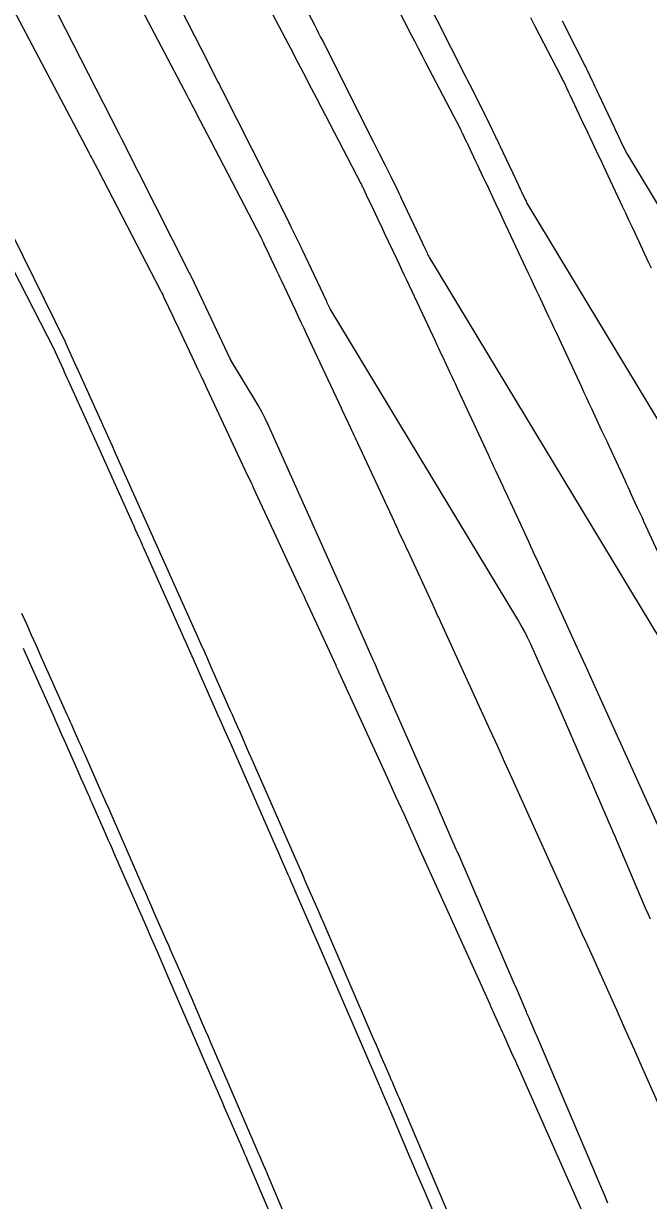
# Model space of a CAD drawing. Extents: x 954385 to 988206, y 1868364 to 1924553.
# Drawn here: x 957774.24 to 957790.77, y 1919959.85 to 1919990.97 of the extents above; entities that cross this region are included whole.
import ezdxf

# ---------------------------------------------------------------- set-up
doc = ezdxf.new("R2010")
doc.units = 0
for name, color, linetype in [('16', 7, 'Continuous'), ('6', 7, 'Continuous'), ('7', 7, 'Continuous'), ('Default', 7, 'Continuous')]:
    doc.layers.add(name, color=color, linetype=linetype)

msp = doc.modelspace()

# ---------------------------------------------------------------- linework, layer by layer
at = {"layer": '16'}
for points in [[(957779.655, 1919993.44), (957781.16, 1919990.578), (957781.23, 1919990.447), (957781.299, 1919990.315), (957781.368, 1919990.183), (957781.436, 1919990.051), (957781.711, 1919989.524), (957781.78, 1919989.392), (957781.848, 1919989.26), (957781.917, 1919989.128), (957781.986, 1919988.996), (957783.162, 1919986.735), (957783.174, 1919986.71), (957783.187, 1919986.686), (957783.199, 1919986.661), (957783.211, 1919986.636), (957783.27, 1919986.512), (957783.305, 1919986.437), (957783.494, 1919986.039), (957783.665, 1919985.676), (957783.694, 1919985.615), (957783.723, 1919985.555), (957783.751, 1919985.494), (957783.78, 1919985.434), (957784.109, 1919984.736), (957784.173, 1919984.6), (957784.237, 1919984.463), (957784.301, 1919984.327), (957784.365, 1919984.19), (957785.122, 1919982.575), (957785.171, 1919982.471), (957785.22, 1919982.367), (957785.269, 1919982.263), (957785.318, 1919982.158), (957785.514, 1919981.742), (957785.563, 1919981.637), (957785.612, 1919981.533), (957785.661, 1919981.429), (957785.709, 1919981.324), (957786.526, 1919979.568), (957786.574, 1919979.464), (957786.622, 1919979.36), (957786.671, 1919979.256), (957786.719, 1919979.152), (957786.914, 1919978.735), (957786.962, 1919978.631), (957787.01, 1919978.527), (957787.059, 1919978.423), (957787.107, 1919978.319), (957787.599, 1919977.253), (957787.629, 1919977.188), (957787.659, 1919977.123), (957787.689, 1919977.058), (957787.719, 1919976.993), (957787.84, 1919976.732), (957787.87, 1919976.667), (957787.9, 1919976.602), (957787.93, 1919976.537), (957787.96, 1919976.472), (957788.919, 1919974.376), (957789.089, 1919974.005), (957789.258, 1919973.633), (957789.427, 1919973.262), (957789.595, 1919972.89), (957791.045, 1919969.682)], [(957792.522, 1919959.043), (957790.549, 1919963.488), (957790.403, 1919963.816), (957790.257, 1919964.143), (957790.11, 1919964.47), (957789.963, 1919964.797), (957789.133, 1919966.639), (957789.106, 1919966.699), (957789.079, 1919966.758), (957789.052, 1919966.818), (957789.026, 1919966.878), (957788.918, 1919967.117), (957788.892, 1919967.177), (957788.865, 1919967.237), (957788.838, 1919967.296), (957788.811, 1919967.356), (957787.164, 1919971.002), (957786.972, 1919971.425), (957786.781, 1919971.847), (957786.588, 1919972.269), (957786.396, 1919972.691), (957785.274, 1919975.14), (957785.256, 1919975.18), (957785.237, 1919975.221), (957785.219, 1919975.261), (957785.2, 1919975.301), (957785.126, 1919975.462), (957785.088, 1919975.542), (957785.051, 1919975.622), (957784.41, 1919977.011), (957784.38, 1919977.075), (957784.35, 1919977.14), (957784.32, 1919977.205), (957784.29, 1919977.27), (957784.169, 1919977.528), (957784.139, 1919977.593), (957784.109, 1919977.658), (957784.079, 1919977.723), (957784.049, 1919977.787), (957783.017, 1919980.006), (957782.987, 1919980.072), (957782.956, 1919980.137), (957782.926, 1919980.203), (957782.895, 1919980.269), (957782.771, 1919980.531), (957782.741, 1919980.596), (957782.71, 1919980.662), (957782.679, 1919980.727), (957782.648, 1919980.793), (957781.733, 1919982.747), (957781.659, 1919982.903), (957781.586, 1919983.059), (957781.512, 1919983.215), (957781.439, 1919983.371), (957781.063, 1919984.169), (957781.03, 1919984.238), (957780.997, 1919984.308), (957780.965, 1919984.377), (957780.932, 1919984.446), (957780.736, 1919984.861), (957780.607, 1919985.132), (957780.585, 1919985.18), (957780.554, 1919985.244), (957780.547, 1919985.26), (957780.539, 1919985.276), (957780.531, 1919985.291), (957780.523, 1919985.307), (957779.098, 1919988.046), (957779.01, 1919988.216), (957778.921, 1919988.386), (957778.745, 1919988.725), (957778.701, 1919988.81), (957778.656, 1919988.894), (957778.612, 1919988.979), (957778.568, 1919989.064), (957776.692, 1919992.629)], [(957789.755, 1919957.892), (957787.326, 1919963.363), (957787.281, 1919963.463), (957787.237, 1919963.563), (957787.192, 1919963.662), (957787.147, 1919963.762), (957786.938, 1919964.227), (957786.908, 1919964.294), (957786.878, 1919964.361), (957786.848, 1919964.428), (957786.817, 1919964.495), (957786.697, 1919964.762), (957786.667, 1919964.829), (957786.637, 1919964.896), (957786.607, 1919964.963), (957786.577, 1919965.03), (957784.732, 1919969.114), (957784.518, 1919969.587), (957784.303, 1919970.06), (957784.088, 1919970.533), (957783.872, 1919971.005), (957782.588, 1919973.809), (957782.567, 1919973.854), (957782.518, 1919973.961), (957782.504, 1919973.991), (957781.714, 1919975.702), (957781.69, 1919975.753), (957781.667, 1919975.804), (957781.608, 1919975.93), (957781.572, 1919976.006), (957780.326, 1919978.688), (957780.301, 1919978.742), (957780.275, 1919978.796), (957780.212, 1919978.93), (957780.174, 1919979.011), (957779.1, 1919981.304), (957779.017, 1919981.48), (957778.935, 1919981.655), (957778.852, 1919981.831), (957778.769, 1919982.007), (957778.346, 1919982.905), (957778.309, 1919982.983), (957778.272, 1919983.06), (957778.235, 1919983.138), (957778.199, 1919983.216), (957777.963, 1919983.715), (957777.911, 1919983.824), (957777.898, 1919983.852), (957777.891, 1919983.865), (957777.884, 1919983.879), (957776.21, 1919987.097), (957776.132, 1919987.248), (957776.053, 1919987.398), (957776.034, 1919987.436), (957776.014, 1919987.474), (957775.994, 1919987.511), (957775.975, 1919987.549), (957773.729, 1919991.817)], [(957791.443, 1919976.061), (957790.646, 1919977.803), (957790.604, 1919977.893), (957790.563, 1919977.984), (957790.521, 1919978.074), (957790.48, 1919978.164), (957790.313, 1919978.524), (957790.271, 1919978.614), (957790.23, 1919978.704), (957790.188, 1919978.794), (957790.146, 1919978.884), (957789.803, 1919979.627), (957789.737, 1919979.771), (957789.671, 1919979.914), (957789.604, 1919980.058), (957789.537, 1919980.201), (957789.269, 1919980.775), (957789.202, 1919980.918), (957789.136, 1919981.062), (957789.069, 1919981.205), (957789.002, 1919981.349), (957788.401, 1919982.642), (957788.334, 1919982.785), (957788.267, 1919982.928), (957788.2, 1919983.071), (957788.133, 1919983.214), (957787.865, 1919983.786), (957787.797, 1919983.929), (957787.73, 1919984.072), (957787.663, 1919984.215), (957787.596, 1919984.358), (957786.998, 1919985.633), (957786.943, 1919985.75), (957786.889, 1919985.867), (957786.834, 1919985.984), (957786.778, 1919986.101), (957786.497, 1919986.698), (957786.448, 1919986.802), (957786.399, 1919986.905), (957786.252, 1919987.216), (957786.203, 1919987.32), (957785.995, 1919987.758), (957785.963, 1919987.826), (957785.931, 1919987.893), (957785.867, 1919988.028), (957785.851, 1919988.062), (957785.834, 1919988.096), (957785.818, 1919988.129), (957785.801, 1919988.162), (957784.873, 1919989.945), (957784.78, 1919990.124), (957784.687, 1919990.303), (957784.594, 1919990.482), (957784.5, 1919990.661), (957784.128, 1919991.378)], [(957787.643, 1919991.121), (957787.761, 1919990.894), (957788.439, 1919989.59), (957788.461, 1919989.548), (957788.482, 1919989.506), (957788.503, 1919989.463), (957788.524, 1919989.421), (957788.605, 1919989.25), (957788.645, 1919989.165), (957788.686, 1919989.079), (957788.989, 1919988.437), (957789.051, 1919988.308), (957789.132, 1919988.135), (957789.173, 1919988.049), (957789.214, 1919987.963), (957789.448, 1919987.465), (957789.494, 1919987.368), (957789.54, 1919987.271), (957789.586, 1919987.174), (957789.631, 1919987.076), (957790.07, 1919986.14), (957790.155, 1919985.958), (957790.24, 1919985.777), (957790.326, 1919985.595), (957790.411, 1919985.414), (957790.753, 1919984.687), (957790.838, 1919984.506)], [(957786.244, 1919956.802), (957784.841, 1919960.101), (957784.748, 1919960.32), (957784.654, 1919960.54), (957784.561, 1919960.759), (957784.468, 1919960.979), (957783.951, 1919962.195), (957783.93, 1919962.245), (957783.908, 1919962.296), (957783.887, 1919962.346), (957783.865, 1919962.396), (957783.744, 1919962.679), (957783.687, 1919962.812), (957783.67, 1919962.851), (957783.654, 1919962.889), (957782.03, 1919966.639), (957781.96, 1919966.801), (957781.89, 1919966.962), (957781.82, 1919967.124), (957781.75, 1919967.286), (957781.427, 1919968.033), (957781.379, 1919968.144), (957781.33, 1919968.255), (957781.282, 1919968.366), (957781.233, 1919968.477), (957781.039, 1919968.921), (957780.99, 1919969.031), (957780.942, 1919969.142), (957780.893, 1919969.253), (957780.845, 1919969.364), (957779.738, 1919971.883), (957779.652, 1919972.081), (957779.565, 1919972.278), (957779.478, 1919972.475), (957779.391, 1919972.672), (957778.906, 1919973.768), (957778.848, 1919973.898), (957778.752, 1919974.114), (957778.733, 1919974.158), (957778.714, 1919974.201), (957778.695, 1919974.244), (957778.675, 1919974.288), (957778.541, 1919974.59), (957778.483, 1919974.72), (957778.425, 1919974.85), (957777.423, 1919977.096), (957777.399, 1919977.15), (957777.375, 1919977.204), (957777.351, 1919977.259), (957777.326, 1919977.313), (957777.205, 1919977.583), (957777.156, 1919977.692), (957777.132, 1919977.746), (957776.08, 1919980.084), (957776.048, 1919980.156), (957775.972, 1919980.324), (957775.95, 1919980.372), (957775.432, 1919981.517), (957775.397, 1919981.593), (957775.363, 1919981.669), (957775.328, 1919981.746), (957775.294, 1919981.822), (957775.086, 1919982.28), (957775.061, 1919982.335), (957775.056, 1919982.344), (957775.052, 1919982.353), (957775.048, 1919982.363), (957775.043, 1919982.372), (957773.428, 1919985.505)], [(957774.231, 1919974.453), (957774.288, 1919974.325), (957774.345, 1919974.198), (957774.402, 1919974.071), (957775.02, 1919972.681), (957775.094, 1919972.516), (957775.167, 1919972.352), (957775.24, 1919972.187), (957775.313, 1919972.022), (957775.684, 1919971.183), (957775.75, 1919971.033), (957775.816, 1919970.884), (957775.949, 1919970.585), (957775.982, 1919970.511), (957776.015, 1919970.436), (957776.047, 1919970.361), (957776.08, 1919970.286), (957776.406, 1919969.545), (957776.471, 1919969.396), (957776.536, 1919969.248), (957776.601, 1919969.099), (957776.666, 1919968.951), (957777.463, 1919967.133), (957777.617, 1919966.781), (957777.771, 1919966.428), (957777.925, 1919966.076), (957778.078, 1919965.722), (957779.412, 1919962.636), (957779.481, 1919962.477), (957779.55, 1919962.317), (957779.619, 1919962.158), (957779.688, 1919961.999), (957780.055, 1919961.152), (957780.078, 1919961.098), (957780.101, 1919961.044), (957780.124, 1919960.99), (957780.147, 1919960.937), (957780.279, 1919960.629), (957780.332, 1919960.507), (957780.351, 1919960.461), (957782.301, 1919955.87)]]:
    msp.add_lwpolyline(points, dxfattribs=at)
at = {"layer": '6'}
msp.add_lwpolyline([(957781.709, 1919991.364), (957781.931, 1919990.931), (957781.986, 1919990.822), (957782.041, 1919990.714), (957782.096, 1919990.605), (957782.151, 1919990.497), (957783.49, 1919987.847), (957783.569, 1919987.69), (957783.648, 1919987.533), (957783.815, 1919987.202), (957783.851, 1919987.132), (957783.886, 1919987.061), (957783.92, 1919986.99), (957783.954, 1919986.919), (957784.145, 1919986.521), (957784.166, 1919986.477), (957784.207, 1919986.389), (957784.228, 1919986.345), (957784.788, 1919985.159), (957784.803, 1919985.127), (957784.818, 1919985.095), (957784.834, 1919985.062), (957784.849, 1919985.03), (957784.911, 1919984.901), (957784.926, 1919984.869), (957784.943, 1919984.837), (957784.96, 1919984.806), (957784.978, 1919984.775), (957791.316, 1919974.284)], dxfattribs=at)
at = {"layer": '7'}
for points in [[(957790.817, 1919967.282), (957790.754, 1919967.43), (957790.692, 1919967.577), (957789.931, 1919969.365), (957789.921, 1919969.387), (957789.911, 1919969.41), (957789.902, 1919969.432), (957789.892, 1919969.455), (957789.843, 1919969.567), (957789.824, 1919969.612), (957789.814, 1919969.634), (957789.368, 1919970.668), (957789.322, 1919970.775), (957789.275, 1919970.883), (957789.228, 1919970.99), (957789.182, 1919971.097), (957788.918, 1919971.7), (957788.865, 1919971.823), (957788.793, 1919971.987), (957788.775, 1919972.028), (957788.757, 1919972.068), (957788.739, 1919972.109), (957788.721, 1919972.15), (957788.331, 1919973.04), (957788.296, 1919973.119), (957788.288, 1919973.136), (957788.141, 1919973.469), (957788.115, 1919973.527), (957788.089, 1919973.586), (957788.063, 1919973.644), (957788.037, 1919973.702), (957787.647, 1919974.572), (957787.57, 1919974.735), (957787.489, 1919974.896), (957787.404, 1919975.054), (957787.313, 1919975.21), (957782.352, 1919983.421), (957782.342, 1919983.438), (957782.333, 1919983.455), (957782.324, 1919983.472), (957782.315, 1919983.49), (957782.273, 1919983.577), (957782.257, 1919983.613), (957782.248, 1919983.63), (957781.615, 1919984.973), (957781.6, 1919985.005), (957781.573, 1919985.061), (957781.569, 1919985.069), (957781.322, 1919985.586), (957781.301, 1919985.63), (957781.28, 1919985.673), (957781.258, 1919985.717), (957781.236, 1919985.76), (957781.127, 1919985.977), (957781.061, 1919986.107), (957779.502, 1919989.194), (957779.471, 1919989.255), (957779.44, 1919989.316), (957779.41, 1919989.376), (957779.379, 1919989.437), (957779.223, 1919989.741), (957779.13, 1919989.923), (957776.945, 1919994.197)], [(957789.694, 1919959.779), (957789.601, 1919959.996), (957789.509, 1919960.213), (957789.417, 1919960.43), (957787.839, 1919964.141), (957787.814, 1919964.199), (957787.789, 1919964.257), (957787.764, 1919964.315), (957787.739, 1919964.373), (957787.593, 1919964.71), (957787.553, 1919964.802), (957787.538, 1919964.836), (957787.281, 1919965.432), (957787.214, 1919965.587), (957785.721, 1919969.047), (957785.709, 1919969.074), (957785.684, 1919969.13), (957785.205, 1919970.227), (957785.192, 1919970.257), (957784.851, 1919971.034), (957783.639, 1919973.792), (957783.583, 1919973.922), (957783.526, 1919974.051), (957783.512, 1919974.084), (957783.497, 1919974.116), (957783.483, 1919974.148), (957783.469, 1919974.181), (957782.925, 1919975.408), (957782.83, 1919975.623), (957782.734, 1919975.838), (957782.638, 1919976.053), (957782.542, 1919976.268), (957780.724, 1919980.32), (957780.639, 1919980.503), (957780.548, 1919980.683), (957780.451, 1919980.86), (957780.35, 1919981.035), (957779.726, 1919982.067), (957779.721, 1919982.076), (957779.709, 1919982.101), (957779.001, 1919983.601), (957778.994, 1919983.617), (957778.682, 1919984.269), (957778.674, 1919984.286), (957778.666, 1919984.302), (957778.633, 1919984.367), (957776.853, 1919987.891), (957776.833, 1919987.93), (957776.773, 1919988.048), (957774.342, 1919992.802)], [(957784.801, 1919991.8), (957785.918, 1919989.587), (957785.976, 1919989.473), (957786.033, 1919989.36), (957786.091, 1919989.246), (957786.148, 1919989.132), (957786.428, 1919988.578), (957786.46, 1919988.513), (957786.492, 1919988.449), (957786.523, 1919988.384), (957786.555, 1919988.32), (957786.72, 1919987.973), (957786.741, 1919987.93), (957786.761, 1919987.888), (957786.811, 1919987.782), (957786.841, 1919987.718), (957787.327, 1919986.688), (957787.349, 1919986.641), (957787.372, 1919986.594), (957787.394, 1919986.547), (957787.416, 1919986.5), (957787.506, 1919986.312), (957787.529, 1919986.265), (957787.553, 1919986.219), (957787.578, 1919986.173), (957787.605, 1919986.128), (957793.283, 1919976.73)], [(957795.249, 1919979.176), (957790.231, 1919987.482), (957790.196, 1919987.541), (957790.163, 1919987.601), (957790.132, 1919987.662), (957790.101, 1919987.723), (957789.984, 1919987.97), (957789.954, 1919988.032), (957789.925, 1919988.094), (957789.896, 1919988.156), (957789.866, 1919988.218), (957789.455, 1919989.091), (957789.428, 1919989.146), (957789.402, 1919989.202), (957789.349, 1919989.313), (957789.323, 1919989.369), (957789.296, 1919989.424), (957789.155, 1919989.72), (957789.127, 1919989.779), (957789.098, 1919989.837), (957789.069, 1919989.895), (957789.04, 1919989.953), (957788.647, 1919990.731), (957788.572, 1919990.88), (957788.497, 1919991.029)], [(957785.894, 1919958.512), (957784.233, 1919962.42), (957784.219, 1919962.453), (957784.205, 1919962.485), (957784.17, 1919962.566), (957784.149, 1919962.615), (957784.025, 1919962.901), (957784.002, 1919962.954), (957783.979, 1919963.007), (957783.956, 1919963.06), (957783.933, 1919963.113), (957783.674, 1919963.714), (957783.623, 1919963.832), (957783.572, 1919963.95), (957783.521, 1919964.068), (957783.47, 1919964.186), (957782.178, 1919967.181), (957782.153, 1919967.238), (957782.129, 1919967.294), (957782.03, 1919967.521), (957781.744, 1919968.177), (957781.692, 1919968.296), (957781.64, 1919968.414), (957781.588, 1919968.533), (957781.536, 1919968.652), (957780.322, 1919971.416), (957780.257, 1919971.564), (957780.192, 1919971.712), (957780, 1919972.151), (957779.974, 1919972.21), (957779.9, 1919972.378), (957779.887, 1919972.408), (957779.874, 1919972.438), (957779.861, 1919972.468), (957779.848, 1919972.497), (957779.764, 1919972.687), (957779.717, 1919972.794), (957779.204, 1919973.952), (957779.113, 1919974.157), (957779.022, 1919974.361), (957778.931, 1919974.566), (957778.839, 1919974.771), (957776.657, 1919979.642), (957776.599, 1919979.773), (957776.54, 1919979.903), (957776.379, 1919980.263), (957776.358, 1919980.31), (957776.308, 1919980.421), (957776.294, 1919980.453), (957775.676, 1919981.821), (957775.666, 1919981.845), (957775.644, 1919981.893), (957775.358, 1919982.516), (957775.359, 1919982.517), (957775.36, 1919982.521), (957773.675, 1919985.94)], [(957781.127, 1919959.524), (957780.692, 1919960.547), (957780.67, 1919960.597), (957780.649, 1919960.648), (957780.627, 1919960.699), (957780.605, 1919960.749), (957780.49, 1919961.016), (957780.466, 1919961.071), (957780.418, 1919961.182), (957780.394, 1919961.237), (957779.263, 1919963.861), (957779.196, 1919964.017), (957779.129, 1919964.172), (957779.062, 1919964.327), (957778.995, 1919964.483), (957778.68, 1919965.213), (957778.636, 1919965.314), (957778.593, 1919965.415), (957778.549, 1919965.516), (957778.505, 1919965.617), (957778.241, 1919966.221), (957778.122, 1919966.496), (957778.102, 1919966.542), (957778.082, 1919966.587), (957778.062, 1919966.633), (957778.042, 1919966.679), (957777.681, 1919967.499), (957777.615, 1919967.651), (957777.548, 1919967.802), (957777.481, 1919967.954), (957777.415, 1919968.106), (957776.466, 1919970.269), (957776.436, 1919970.338), (957776.371, 1919970.486), (957776.355, 1919970.522), (957776.328, 1919970.584), (957776.312, 1919970.62), (957775.858, 1919971.648), (957775.82, 1919971.734), (957775.782, 1919971.821), (957775.743, 1919971.907), (957775.705, 1919971.993), (957775.552, 1919972.339), (957775.514, 1919972.426), (957775.475, 1919972.512), (957775.437, 1919972.598), (957775.398, 1919972.685), (957774.708, 1919974.225), (957774.58, 1919974.51), (957774.453, 1919974.795), (957774.325, 1919975.081), (957774.197, 1919975.366)]]:
    msp.add_lwpolyline(points, dxfattribs=at)
at = {"layer": 'Default'}
msp.add_arc((956871.597, 1919501.221), 996.448, 12.648055, 34.075074, dxfattribs=at)

doc.saveas('drawing.dxf')
